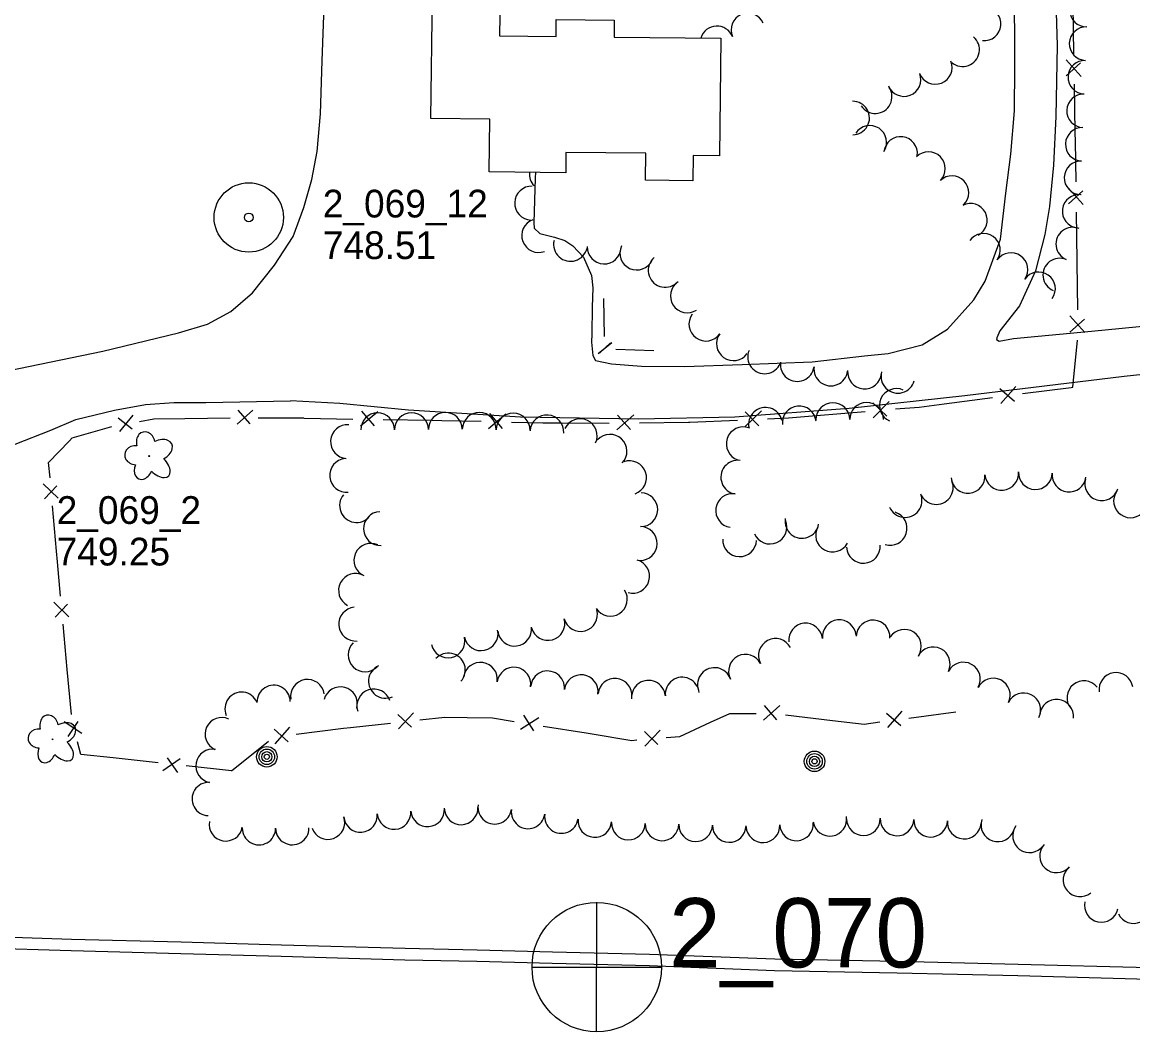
# Model space of a CAD drawing. Extents: x 588843 to 2552415, y 180129 to 269402.
# Drawn here: x 606419 to 606659.3, y 183429 to 183647.5 of the extents above; entities that cross this region are included whole.
import ezdxf

# ---------------------------------------------------------------- set-up
doc = ezdxf.new("R2010")
doc.units = 0
for name, color, linetype in [('E_BLD', 7, 'Continuous'), ('E_DTM_SpotElev', 7, 'Continuous'), ('E_DWY', 7, 'Continuous'), ('E_FEN_P', 7, 'Continuous'), ('E_LAND_TreeLine_P', 7, 'Continuous'), ('E_LAND_Vegetation', 7, 'Continuous'), ('E_MAP_GridLines', 7, 'Continuous'), ('E_MAP_SpotElev', 7, 'Continuous'), ('E_MISCPROP', 7, 'Continuous'), ('E_RDWY_C_and_G', 7, 'Continuous')]:
    doc.layers.add(name, color=color, linetype=linetype)

# ---------------------------------------------------------------- blocks, each defined once
blk = doc.blocks.new('PP')
at = {"layer": 'E_MAP_SpotElev'}
for radius in [24.61, 3.15]:
    blk.add_circle((0, 0), radius, dxfattribs=at)
blk = doc.blocks.new('PHOTOC')
at = {"layer": 'E_MAP_GridLines'}
for p, q in [((0.4, 46.12), (0.19, -45.27)), ((-45.23, 0.09), (46.32, 0.05))]:
    blk.add_line(p, q, dxfattribs=at)
blk.add_circle((0.57, 0.11), 45.93, dxfattribs=at)
blk = doc.blocks.new('POLE_2')
at = {"layer": 'E_MISCPROP'}
for radius in [14.6, 11, 7.32, 3.66]:
    blk.add_circle((0, 0), radius, dxfattribs=at)
blk = doc.blocks.new('DTRE_3')
at = {"layer": 'E_LAND_Vegetation'}
blk.add_circle((-0.6, 0), 0.601, dxfattribs=at)
for centre, major_axis, ratio in [((-6.1, 17.5), (4.5, -16.3), 0.782863), ((13.3, 9), (-17.3, -9.6), 0.691916), ((-19.3, 0.5), (16.2, -0.4), 0.832022), ((-8.2, -17.2), (5.9, 15.9), 0.716896), ((11.6, -12.2), (-16.4, 15), 0.560249)]:
    blk.add_ellipse(centre, major_axis=major_axis, ratio=ratio, start_param=1.570796, end_param=4.712389, dxfattribs=at)

msp = doc.modelspace()

# ---------------------------------------------------------------- linework, layer by layer
at = {"layer": 'E_BLD'}
msp.add_lwpolyline([(606507.76, 183653.61), (606522.39, 183653.44), (606522.28, 183644.57), (606534.51, 183644.43), (606534.55, 183648.08), (606547.08, 183647.94), (606547.04, 183644.29), (606570.15, 183644.03), (606569.86, 183618.57), (606564.19, 183618.63), (606564.12, 183613.2), (606553.83, 183613.32), (606553.89, 183619.13), (606536.65, 183619.33), (606536.6, 183614.94), (606520.04, 183615.13), (606520.17, 183626.53), (606507.45, 183626.67)], close=True, dxfattribs=at)
at = {"layer": 'E_DWY'}
for points in [[(606530.03, 183615.02), (606529.98, 183613.74), (606529.71, 183604.19), (606529.76, 183602.92), (606530.99, 183601.8), (606534.17, 183600.99), (606536.39, 183600.23), (606538.1, 183599.09), (606540.45, 183596.66), (606542.15, 183592.69), (606542.44, 183590.05), (606542.28, 183585.86), (606542.25, 183580.1), (606542.18, 183578.25), (606542.46, 183575.41), (606543.01, 183574.32), (606546.49, 183573.6), (606553.01, 183573.06), (606562.27, 183573), (606574.78, 183573.4), (606589.92, 183573.99), (606601.19, 183575.32), (606606.38, 183575.8), (606613.67, 183577.67), (606619.16, 183581.07), (606624.87, 183587.39), (606627.36, 183591.49), (606630.64, 183600.53), (606631.8, 183610.54), (606632.9, 183618.98), (606633.65, 183628.32), (606633.72, 183637.78), (606633.74, 183646.17), (606633.28, 183659.65)], [(606642.43, 183659.1), (606642.87, 183642.5), (606642.58, 183627.1), (606642.08, 183616.58), (606641.25, 183607.64), (606640.23, 183601.53), (606638.18, 183593.71), (606634.77, 183586.13), (606630.47, 183580.74), (606629.82, 183579.2), (606629.81, 183578.81), (606630.38, 183578.49), (606633.43, 183579.06), (606638.81, 183579.54), (606650.36, 183580.66), (606663.58, 183581.91)], [(606479.94, 183607.42), (606481.65, 183613.5), (606482.86, 183619.5), (606483.56, 183627.67), (606483.9, 183639.17), (606484.43, 183653)], [(606413.65, 183571.6), (606436.44, 183576.35), (606452.85, 183580.31), (606459.08, 183582.13), (606464.14, 183584.93), (606468.87, 183588.96), (606473.59, 183594.95), (606477.65, 183601.15), (606479.94, 183607.42)], [(606802.78, 183579.06), (606802.66, 183575.82), (606788.24, 183576.28), (606772.84, 183576.67), (606757.34, 183576.97), (606752.17, 183577.16), (606745.83, 183577.11), (606740.36, 183576.83), (606732.93, 183576.53), (606717.59, 183575.75), (606691.38, 183574.12), (606676.9, 183572.92), (606657.4, 183570.83), (606622.91, 183566.68), (606597.92, 183563.93), (606573.17, 183562.05), (606552.37, 183561.57), (606526.83, 183562.06), (606502.6, 183563.57), (606487.73, 183565.01), (606477.03, 183565.55)], [(606407.65, 183449.79), (606402.78, 183457.57), (606398.81, 183465.9), (606397.07, 183471.41), (606396.49, 183476.5), (606396.14, 183488.1), (606396.44, 183501.03), (606396.24, 183516.42), (606396.26, 183527.32), (606396.5, 183531.2), (606397.24, 183535.27), (606399.48, 183540.44), (606402.48, 183545.19), (606404.82, 183547.73), (606408.75, 183551.38), (606413.24, 183554.33), (606417.5, 183556.21), (606425.2, 183559.23), (606430.64, 183561.56), (606439, 183563.58), (606445.66, 183564.79), (606451.81, 183565.24), (606458.72, 183565.17), (606477.03, 183565.55)]]:
    msp.add_lwpolyline(points, dxfattribs=at)
at = {"layer": 'E_FEN_P'}
for p, q in [((606648.1, 183635.77), (606644.82, 183639.4)), ((606644.88, 183635.88), (606647.98, 183638.71)), ((606648.53, 183608.04), (606645.27, 183611.69)), ((606645.32, 183608.17), (606648.43, 183610.98)), ((606648.89, 183580.32), (606645.63, 183583.97)), ((606645.67, 183580.45), (606648.79, 183583.26)), ((606543.58, 183575.78), (606546.54, 183578.16)), ((606546.28, 183578.1), (606543.87, 183575.91)), ((606630.73, 183565.02), (606633.97, 183568.67)), ((606630.49, 183568.22), (606633.64, 183565.46)), ((606603.02, 183565.14), (606606.05, 183562.23)), ((606603.12, 183561.92), (606606.53, 183565.42)), ((606439.79, 183561.9), (606442.84, 183559.48)), ((606440.16, 183558.94), (606443, 183562.48)), ((606465.52, 183560.53), (606468.94, 183563.51)), ((606465.68, 183563.51), (606468.25, 183560.59)), ((606492.19, 183560.13), (606495.92, 183563.28)), ((606492.41, 183563.33), (606495.13, 183560.15)), ((606519.89, 183559.61), (606523.65, 183562.73)), ((606520.14, 183562.81), (606522.83, 183559.6)), ((606547.66, 183559.28), (606551.31, 183562.53)), ((606547.79, 183562.49), (606550.6, 183559.38)), ((606575.42, 183560), (606578.96, 183563.37)), ((606575.44, 183563.21), (606578.35, 183560.19)), ((606426.81, 183544.47), (606423.54, 183547.62)), ((606423.83, 183544.36), (606426.51, 183547.19)), ((606429.12, 183518.85), (606425.84, 183521.99)), ((606426.14, 183518.74), (606428.81, 183521.56)), ((606579.37, 183496.49), (606582.93, 183499.61)), ((606579.52, 183499.6), (606582.22, 183496.56)), ((606500.25, 183497.7), (606503.26, 183494.96)), ((606500.43, 183494.58), (606503.65, 183498.07)), ((606526.79, 183494.51), (606530.81, 183497.03)), ((606527.44, 183497.56), (606529.62, 183494.13)), ((606606.01, 183497.96), (606609.08, 183495.29)), ((606606.26, 183494.85), (606609.39, 183498.41)), ((606431.89, 183493.56), (606428.1, 183496.06)), ((606428.97, 183492.91), (606431.1, 183496.18)), ((606473.53, 183494.48), (606476.59, 183491.79)), ((606473.76, 183491.37), (606476.92, 183494.91)), ((606553.71, 183490.86), (606557.01, 183494.27)), ((606553.61, 183493.98), (606556.54, 183491.17)), ((606453.16, 183488.09), (606449.44, 183485.5)), ((606452.69, 183485.15), (606450.44, 183488.33))]:
    msp.add_line(p, q, dxfattribs=at)
for points in [[(606646.53, 183640.66), (606646.34, 183651.24)], [(606646.83, 183623.53), (606646.64, 183634.11)], [(606646.98, 183612.95), (606646.86, 183621.77), (606646.83, 183623.53)], [(606647.22, 183595.81), (606647.07, 183606.39)], [(606647.35, 183585.23), (606647.22, 183595.51), (606647.22, 183595.81)], [(606544.79, 183587.71), (606544.92, 183579.48)], [(606645.92, 183568.47), (606646.29, 183568.52), (606647.29, 183578.68)], [(606547.45, 183576.78), (606555.67, 183576.47)], [(606618.43, 183564.92), (606628.92, 183566.28)], [(606635.42, 183567.12), (606645.92, 183568.47)], [(606607.91, 183563.8), (606613.06, 183564.23), (606618.43, 183564.92)], [(606444.41, 183561.1), (606447.49, 183561.66), (606454.19, 183561.75)], [(606454.19, 183561.75), (606464.01, 183561.87)], [(606470.09, 183561.91), (606479.91, 183561.9)], [(606480, 183561.8), (606490.58, 183561.63)], [(606497.13, 183561.53), (606507.72, 183561.37)], [(606580.27, 183561.7), (606584.78, 183561.9), (606590.83, 183562.39)], [(606590.83, 183562.39), (606601.38, 183563.27)], [(606429.22, 183556.93), (606429.81, 183557.56), (606438.43, 183560.01)], [(606507.72, 183561.37), (606509.83, 183561.34), (606518.3, 183561.13)], [(606524.85, 183560.97), (606531.66, 183560.8), (606535.43, 183560.78)], [(606535.43, 183560.78), (606546, 183560.74), (606546.01, 183560.74)], [(606552.56, 183560.82), (606563.15, 183560.95)], [(606563.15, 183560.95), (606563.47, 183560.95), (606573.72, 183561.41)], [(606425.04, 183548.9), (606424.74, 183552.2), (606429.22, 183556.93)], [(606426.45, 183533.06), (606425.58, 183542.84)], [(606427.33, 183523.28), (606426.66, 183530.71), (606426.45, 183533.06)], [(606428.77, 183507.44), (606427.88, 183517.22)], [(606429.66, 183497.65), (606428.77, 183507.44)], [(606505.02, 183496.53), (606510.41, 183497.13), (606515.25, 183497.04)], [(606515.25, 183497.04), (606520.74, 183496.93), (606525.46, 183496.18)], [(606567.93, 183495.99), (606572.09, 183497.9), (606577.78, 183497.92)], [(606584.12, 183497.61), (606594.32, 183496.42)], [(606610.8, 183496.91), (606620.98, 183498.27)], [(606478.32, 183493.4), (606488.5, 183494.69)], [(606488.5, 183494.69), (606490.03, 183494.88), (606498.7, 183495.84)], [(606531.74, 183495.19), (606541.01, 183493.72), (606541.87, 183493.57)], [(606558.34, 183492.7), (606561.27, 183492.94), (606567.93, 183495.99)], [(606594.32, 183496.42), (606601.17, 183495.62), (606604.51, 183496.06)], [(606464.28, 183485.49), (606472.32, 183491.88)], [(606541.87, 183493.57), (606550.89, 183492.07), (606552.01, 183492.17)], [(606438.71, 183488.29), (606431.71, 183489.05), (606430.96, 183491.74)], [(606448.47, 183487.22), (606438.71, 183488.29)], [(606464.28, 183485.49), (606454.52, 183486.56)]]:
    msp.add_lwpolyline(points, dxfattribs=at)
at = {"layer": 'E_LAND_TreeLine_P'}
for centre, radius, start, end in [((606649.24, 183650.13), 3.63, 90.63, 270.63), ((606627.09, 183647.13), 3.63, 264.5748, 84.5748), ((606576, 183645.84), 3.63, 23.4555, 203.4555), ((606569.3, 183643.05), 3.63, 21.777, 163.5386), ((606649.16, 183642.86), 3.63, 87.8145, 267.8145), ((606622.46, 183641.56), 3.63, 229.8429, 49.8429), ((606616.54, 183637.72), 3.63, 201.3468, 21.3468), ((606648.89, 183635.6), 3.63, 87.8145, 267.8145), ((606609.78, 183635.08), 3.63, 201.3468, 21.3468), ((606603.54, 183631.4), 3.63, 213.1257, 33.1257), ((606648.61, 183628.34), 3.63, 87.8145, 267.8145), ((606598.67, 183626.78), 3.63, 270.417, 90.417), ((606602.38, 183621.51), 3.63, 326.8507, 146.8507), ((606648.33, 183621.09), 3.63, 87.8145, 267.8145), ((606609.04, 183619.11), 3.63, 352.9154, 172.9154), ((606615.07, 183615.81), 3.63, 315.0171, 135.0171), ((606648.06, 183613.83), 3.63, 87.8145, 267.8145), ((606532.39, 183614.64), 3.66, 173.8773, 224.2117), ((606529.22, 183608.35), 3.66, 87.8145, 267.8145), ((606620.15, 183610.62), 3.63, 313.9378, 133.9378), ((606647.64, 183606.58), 3.63, 83.0508, 263.0508), ((606624.16, 183604.64), 3.63, 297.5594, 117.5594), ((606530.75, 183601.33), 3.66, 110.4343, 290.4343), ((606646.27, 183599.5), 3.63, 67.2584, 247.2584), ((606537.63, 183599.43), 3.66, 167.2753, 347.2753), ((606626.97, 183598.15), 3.63, 325.0031, 145.0031), ((606544.91, 183598.86), 3.66, 177.8145, 357.8145), ((606551.97, 183597.54), 3.66, 154.9808, 334.9808), ((606632.92, 183593.98), 3.63, 325.0031, 145.0031), ((606558.11, 183593.8), 3.66, 131.0788, 311.0788), ((606643.46, 183592.8), 3.63, 67.2584, 247.2584), ((606638.88, 183589.81), 3.63, 325.0031, 145.0031), ((606562.9, 183588.27), 3.66, 123.1769, 303.1769), ((606566.92, 183582.17), 3.66, 144.5396, 324.5396), ((606572.88, 183577.92), 3.66, 144.5396, 324.5396), ((606579.63, 183575.08), 3.66, 157.2584, 337.2584), ((606586.69, 183573.42), 3.66, 172.4587, 352.4587), ((606593.95, 183572.46), 3.66, 172.4587, 352.4587), ((606601.23, 183571.81), 3.66, 175.0882, 355.0882), ((606608.47, 183570.88), 3.66, 164.8199, 344.8199), ((606608.13, 183564.56), 3.66, 66.0131, 246.0131), ((606579.81, 183560.47), 3.66, 13.0696, 193.0696), ((606587.1, 183560.79), 3.66, 5.9446, 185.9446), ((606594.38, 183561.49), 3.66, 0.3593, 180.3593), ((606601.7, 183561.53), 3.66, 0.3593, 180.3593), ((606495.91, 183559.28), 3.66, 0.304, 180.304), ((606503.24, 183559.32), 3.66, 0.304, 180.304), ((606510.56, 183559.39), 3.66, 0.5408, 180.5408), ((606517.88, 183559.37), 3.66, 358.9836, 178.9836), ((606525.21, 183559.24), 3.66, 358.9836, 178.9836), ((606532.52, 183558.84), 3.66, 356.0246, 176.0246), ((606539.74, 183558.02), 3.66, 334.6159, 154.6159), ((606489.39, 183556.73), 3.66, 85.8395, 265.8395), ((606574.99, 183556.26), 3.66, 71.1152, 251.1152), ((606546.17, 183554.64), 3.66, 316.8054, 136.8054), ((606489.21, 183549.43), 3.66, 95.5105, 275.5105), ((606550.41, 183548.92), 3.66, 289.4098, 109.4098), ((606573.81, 183549.04), 3.66, 81.4743, 261.4743), ((606623.61, 183549.22), 3.66, 185.286, 5.286), ((606630.89, 183549.89), 3.66, 185.286, 5.286), ((606638.19, 183550.03), 3.66, 177.8145, 357.8145), ((606645.49, 183549.5), 3.66, 173.2406, 353.2406), ((606616.75, 183546.82), 3.66, 202.6948, 22.6948), ((606652.54, 183547.62), 3.66, 162.6905, 342.6905), ((606491.34, 183542.9), 3.66, 140.5796, 320.5796), ((606552.83, 183542.01), 3.66, 269.0875, 89.0875), ((606572.71, 183541.81), 3.66, 81.2947, 261.2947), ((606610, 183543.99), 3.66, 202.6948, 22.6948), ((606658.78, 183543.93), 3.66, 144.9588, 324.9588), ((606496.52, 183537.91), 3.66, 92.2132, 272.2132), ((606587.7, 183539.48), 3.66, 170.3831, 350.3831), ((606606.77, 183537.95), 3.66, 252.3923, 72.3923), ((606552.72, 183534.69), 3.66, 269.0875, 89.0875), ((606580.78, 183538.25), 3.66, 203.4555, 23.4555), ((606594.32, 183536.52), 3.66, 151.2494, 331.2494), ((606574.22, 183535.5), 3.66, 177.8145, 357.8145), ((606494.44, 183531.06), 3.66, 65.4343, 245.4343), ((606600.98, 183534.09), 3.66, 183.5251, 3.5251), ((606551.08, 183527.59), 3.66, 254.1075, 74.1075), ((606491.12, 183524.53), 3.66, 62.1735, 242.1735), ((606546.26, 183522.62), 3.66, 213.0869, 33.0869), ((606491.17, 183517.23), 3.66, 94.9395, 274.9395), ((606532.74, 183517.39), 3.66, 195.3857, 15.3857), ((606539.8, 183519.33), 3.66, 195.3857, 15.3857), ((606518.29, 183515.16), 3.66, 192.1638, 12.1638), ((606525.54, 183516.15), 3.66, 186.9447, 6.9447), ((606588.48, 183513.78), 3.66, 5.6298, 185.6298), ((606595.77, 183514.5), 3.66, 5.6298, 185.6298), ((606603.07, 183514.45), 3.66, 356.5691, 176.5691), ((606609.85, 183512.44), 3.66, 326.3849, 146.3849), ((606511.13, 183513.62), 3.66, 192.1638, 12.1638), ((606581.97, 183510.46), 3.66, 27.7961, 207.7961), ((606493.2, 183510.59), 3.66, 135.1051, 315.1051), ((606616.09, 183508.63), 3.66, 333.4734, 153.4734), ((606511.21, 183507.32), 3.66, 318.0089, 138.0089), ((606518.14, 183505.31), 3.66, 351.5887, 171.5887), ((606575.49, 183507.05), 3.66, 27.5594, 207.5594), ((606622.63, 183505.33), 3.66, 331.2494, 151.2494), ((606497.6, 183504.87), 3.66, 114.3795, 294.3795), ((606525.38, 183504.24), 3.66, 351.5887, 171.5887), ((606532.66, 183503.45), 3.66, 354.448, 174.448), ((606539.93, 183502.62), 3.66, 352.1039, 172.1039), ((606568.78, 183504.16), 3.66, 19.1851, 199.1851), ((606655.62, 183503.1), 3.66, 8.4341, 188.4341), ((606473.41, 183500.41), 3.61, 1.9282, 181.9282), ((606480.74, 183501.61), 3.66, 9.1244, 189.1244), ((606547.22, 183501.84), 3.66, 354.1231, 174.1231), ((606554.5, 183501.41), 3.66, 5.3383, 185.3383), ((606561.79, 183502.09), 3.66, 5.3383, 185.3383), ((606629.08, 183501.87), 3.66, 334.065, 154.065), ((606648.69, 183501.31), 3.66, 38.7289, 218.7289), ((606466.48, 183498.92), 3.61, 23.4026, 203.4026), ((606487.86, 183500), 3.66, 345.2857, 165.2857), ((606495.08, 183499.53), 3.66, 18.3705, 198.3705), ((606635.67, 183498.67), 3.66, 334.065, 154.065), ((606642.77, 183497.28), 3.66, 354.1231, 174.1231), ((606462.2, 183493.42), 3.61, 65.2228, 245.2228), ((606460.2, 183486.55), 3.61, 79.517, 259.517), ((606459.38, 183479.4), 3.61, 87.8426, 267.8426), ((606513.97, 183477.47), 3.64, 181.2481, 1.2481), ((606521.25, 183477.61), 3.64, 172.1039, 352.1039), ((606485.15, 183474.3), 3.64, 199.6159, 19.6159), ((606492.2, 183475.86), 3.64, 184.9395, 4.9395), ((606499.45, 183476.47), 3.64, 184.5243, 4.5243), ((606506.71, 183477.05), 3.64, 184.5243, 4.5243), ((606528.46, 183476.61), 3.64, 172.1039, 352.1039), ((606535.66, 183475.61), 3.64, 172.1039, 352.1039), ((606542.89, 183474.74), 3.64, 175.3249, 355.3249), ((606593.72, 183475), 3.64, 189.1244, 9.1244), ((606600.99, 183475.14), 3.64, 180.8273, 0.8273), ((606608.27, 183475.08), 3.64, 177.8145, 357.8145), ((606463.08, 183473.9), 3.61, 169.8533, 349.8533), ((606470.23, 183473.08), 3.61, 179.605, 359.605), ((606477.44, 183473.09), 3.61, 180.4852, 0.4852), ((606550.15, 183474.19), 3.64, 178.6047, 358.6047), ((606557.42, 183474.01), 3.64, 178.6047, 358.6047), ((606564.7, 183473.83), 3.64, 178.6047, 358.6047), ((606571.97, 183473.66), 3.64, 178.6047, 358.6047), ((606579.25, 183473.6), 3.64, 183.2038, 3.2038), ((606586.52, 183474.01), 3.64, 183.2038, 3.2038), ((606615.54, 183474.8), 3.64, 177.8145, 357.8145), ((606622.81, 183474.4), 3.64, 175.6534, 355.6534), ((606630.06, 183473.8), 3.64, 161.8691, 341.8691), ((606636.92, 183471.42), 3.64, 144.1244, 324.1244), ((606642.77, 183467.1), 3.64, 137.7136, 317.7136), ((606647.84, 183461.9), 3.64, 129.8017, 309.8017), ((606652.47, 183456.37), 3.64, 167.6898, 347.6898), ((606659.44, 183456.11), 3.64, 205.2221, 25.2221)]:
    msp.add_arc(centre, radius, start, end, dxfattribs=at)
at = {"layer": 'E_RDWY_C_and_G'}
for points in [[(606338.8, 183449.04), (606364.08, 183448.47), (606374.38, 183448.18), (606410.46, 183447.21), (606429.6, 183446.59)], [(606407.65, 183449.79), (606410.53, 183449.71), (606429.68, 183449.09)], [(606429.68, 183449.09), (606453.41, 183448.49), (606475.1, 183447.86)], [(606429.62, 183446.59), (606453.35, 183445.99), (606475.03, 183445.37)], [(606475.1, 183447.86), (606501.83, 183447.08), (606517.43, 183446.77), (606533.7, 183446.35), (606554.75, 183445.84)], [(606475.02, 183445.37), (606501.77, 183444.58), (606517.37, 183444.28), (606533.64, 183443.85), (606554.69, 183443.34)], [(606554.75, 183445.84), (606581.83, 183444.8), (606608.35, 183444.28), (606634.47, 183443.67)], [(606554.66, 183443.34), (606581.76, 183442.31), (606608.3, 183441.78), (606634.41, 183441.17)], [(606634.47, 183443.67), (606662.78, 183442.92), (606693.86, 183441.93), (606722.13, 183441.34), (606753.42, 183440.63)], [(606634.4, 183441.17), (606662.71, 183440.42), (606693.8, 183439.43), (606722.08, 183438.84), (606753.36, 183438.13)]]:
    msp.add_lwpolyline(points, dxfattribs=at)

# ---------------------------------------------------------------- block references
at = {"layer": 'E_LAND_Vegetation', "xscale": 0.1524003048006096, "yscale": 0.15240030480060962, "rotation": -2.1573839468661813}
for p in [(606446.6, 183553.61), (606425.7, 183492.3)]:
    msp.add_blockref('DTRE_3', p, dxfattribs=at)
at = {"layer": 'E_MAP_GridLines', "xscale": 0.3048006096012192, "yscale": 0.3048006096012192}
msp.add_blockref('PHOTOC', (606543.13, 183442.98), dxfattribs=at)
msp.add_blockref('PHOTOC', (606543.13, 183442.98), dxfattribs=at)
at = {"layer": 'E_MAP_SpotElev', "xscale": 0.3048006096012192, "yscale": 0.3048006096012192}
msp.add_blockref('PP', (606468.04, 183605.25), dxfattribs=at)
msp.add_blockref('PP', (606468.04, 183605.25), dxfattribs=at)
at = {"layer": 'E_MISCPROP'}
for p, xscale, yscale, rotation in [((606471.94, 183488.53), 0.1524003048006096, 0.15240030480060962, -2.1573839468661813), ((606590.42, 183487.54), 0.15240030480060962, 0.1524003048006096, -0.18551892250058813)]:
    msp.add_blockref('POLE_2', p, dxfattribs=dict(at, xscale=xscale, yscale=yscale, rotation=rotation))

# ---------------------------------------------------------------- texts
at = {"layer": 'E_DTM_SpotElev'}
for s, p in [('2_069_12', (606484.04, 183605.25)), ('2_069_12', (606484.04, 183605.25)), ('748.51', (606484.04, 183596.25)), ('748.51', (606484.04, 183596.25)), ('2_069_2', (606426.48, 183538.93)), ('2_069_2', (606426.48, 183538.93)), ('749.25', (606426.48, 183529.93)), ('749.25', (606426.48, 183529.93))]:
    msp.add_text(s, height=6, dxfattribs=at).set_placement(p)
at = {"layer": 'E_MAP_GridLines'}
msp.add_text('2_070', height=15, dxfattribs=at).set_placement((606558.96, 183442.94))
msp.add_text('2_070', height=15, dxfattribs=at).set_placement((606558.96, 183442.94))

doc.saveas('drawing.dxf')
